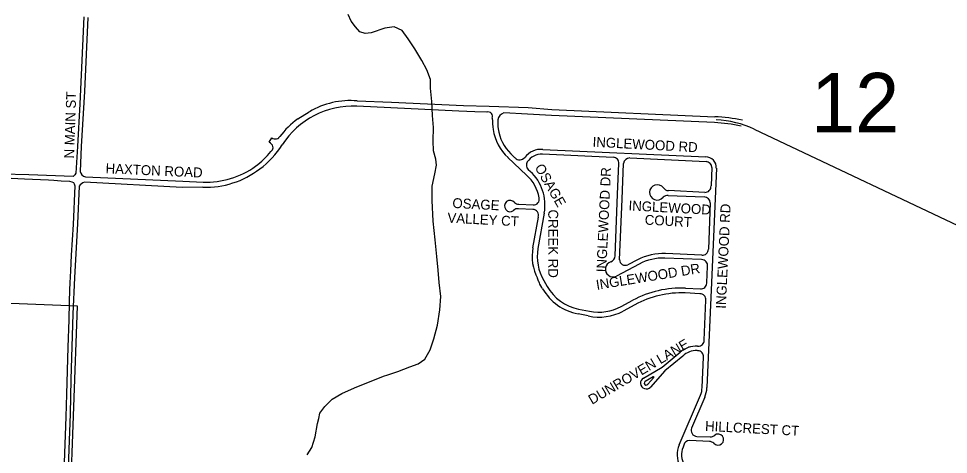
# Model space of a CAD drawing. Extents: x 0 to 712119, y 0 to 761125.
# Drawn here: x 655410 to 660107, y 719078 to 721281 of the extents above; entities that cross this region are included whole.
import ezdxf

# ---------------------------------------------------------------- set-up
doc = ezdxf.new("R2010")
doc.units = 0
for name, color, linetype in [('city boundary', 7, 'Continuous'), ('PAVED ROADS', 7, 'Continuous'), ('Priority 12', 7, 'Continuous'), ('stream or creek', 7, 'Continuous'), ('street names', 7, 'Continuous')]:
    doc.layers.add(name, color=color, linetype=linetype)

msp = doc.modelspace()

# ---------------------------------------------------------------- linework, layer by layer
at = {"layer": 'city boundary'}
msp.add_lwpolyline([(655669.9, 718809.5), (655706.8, 719827.3), (654357.9, 719881.8)], dxfattribs=at)
at = {"layer": 'PAVED ROADS'}
for points in [[(655739, 721290), (655719, 720850), (655706.5, 720634), (655699, 720499), (655694.5, 720491), (655685, 720482.5), (655461.5, 720491.5), (655324.5, 720495.5)], [(655759.5, 721286), (655742.1, 720912.5), (655726.5, 720634), (655720.5, 720509), (655720.5, 720509)], [(657774.5, 720808.5), (657715.5, 720810), (657634.4, 720812.6), (657290.5, 720830.7), (657118.6, 720838.4)], [(657121, 720865), (657294, 720859), (657657.5, 720841.6), (657787, 720839), (657983.4, 720831.6), (658103.1, 720821.8), (658927.3, 720785.1)], [(656820, 720775), (656878.5, 720810.5)], [(658925.9, 720755.2), (658101.7, 720791.8), (657980, 720798), (657860.5, 720804)], [(657832.8, 720724.4), (657832.8, 720724.4)], [(659059.8, 720737.6), (659059.8, 720737.6)], [(656682, 720651.7), (656675.3, 720655.6), (656689.5, 720677.8)], [(656713, 720674), (656713.1, 720673.5)], [(656724.4, 720679), (656724.1, 720679.4)], [(656690.5, 720615.5), (656693, 720618.5)], [(656696.4, 720627.1), (656695.9, 720627.1)], [(658057.4, 720620), (658881.4, 720582.9)], [(657975.9, 720490.4), (657882.2, 720578.4)], [(657897.2, 720597.2), (657917.6, 720576.6)], [(658414.2, 720579.7), (658055.9, 720595.7)], [(658497.7, 720576.6), (658882.7, 720558.9)], [(657984.2, 720518.7), (657995.1, 720508.5)], [(658423.4, 720082), (658435.6, 720392.8), (658442.8, 720548.4)], [(658445.9, 720062.5), (658458.3, 720368.2), (658466, 720549.2)], [(658934.8, 720524.5), (658910.6, 719947.8), (658887.1, 719415.6)], [(658912.1, 720527.9), (658908, 720435.1)], [(655372, 720474), (655440, 720471.5), (655560, 720466.5), (655587, 720464.5), (655625, 720461.5), (655667.5, 720458.5), (655679.5, 720455.5), (655687, 720452), (655690, 720445), (655694.5, 720435.5), (655685.5, 720240.5), (655676, 720086), (655672, 720006.5), (655669, 719945.5), (655667, 719909.5), (655664.5, 719847.5), (655663, 719758.5), (655659, 719621), (655652.5, 719382.5), (655648.5, 719268), (655640, 719037.5)], [(655747, 720481.5), (656239.5, 720458.5), (656341.5, 720455)], [(655715.5, 720434), (655707, 720246)], [(656341, 720428.5), (656236, 720428), (655742, 720453.5)], [(658691.1, 720387.2), (658873.3, 720380.2)], [(658876.3, 720402.5), (658692.7, 720411.3)], [(658007.5, 720316.4), (657935.9, 720319.4)], [(657937, 720343.4), (658009.7, 720339.8)], [(658904.2, 720349.1), (658894.6, 720115.3)], [(658008.2, 720122.7), (658035.5, 720277.3)], [(658065.5, 720297.8), (658033.8, 720118.2)], [(655707, 720246), (655692.5, 719970), (655683.5, 719788.5), (655674, 719457), (655670, 719283), (655663.5, 719103), (655652.5, 718790.5)], [(658861.6, 720085.4), (658678.5, 720093.4)], [(658545.3, 720040.3), (658429.9, 719979.8)], [(658537.3, 720062), (658487.5, 720036.9)], [(658860.2, 720062.7), (658675.2, 720070.6)], [(658886.8, 719943.5), (658887.1, 719947.1), (658890.9, 720028.4)], [(658038.3, 719950.2), (658031.1, 719968.1)], [(658057.1, 719915.7), (658053.6, 719922.2), (658043.6, 719938.5), (658040.7, 719945.3), (658040.2, 719946.3)], [(658062.5, 719957.6), (658062.6, 719957.5), (658080, 719927.3)], [(658778.8, 719918.2), (658854, 719914.9)], [(658453.5, 719825.5), (658512.7, 719857.4)], [(658852.1, 719890.5), (658778, 719894.4)], [(658873.4, 719655.1), (658881.9, 719858.4)], [(658239, 719812.9), (658294.6, 719801.8)], [(658523.7, 719834.7), (658463.9, 719802.7)], [(658287.7, 719777.8), (658236.1, 719788.8)], [(658839, 719625), (658842.3, 719624.9)], [(658566.6, 719464), (658661, 719519.9), (658751.8, 719594.9)], [(658765.4, 719575.2), (658674.9, 719500.3), (658602.4, 719418.3)], [(658841.4, 719602.2), (658837.3, 719602.9)], [(658862.9, 719416.1), (658869.4, 719570.1)], [(658615.8, 719470.7), (658575.4, 719446.9)], [(658588.9, 719432.8), (658619.1, 719467.4)], [(658747.1, 719127.2), (658854.4, 719377)], [(658876.3, 719366.7), (658809.7, 719211.4)], [(658900, 719143.7), (658799.5, 719148.4)], [(658836.6, 719168.9), (658903.8, 719166.3)], [(658769.9, 719124.3), (658766.8, 719114.6)]]:
    msp.add_lwpolyline(points, dxfattribs=at)
for centre, radius, start, end in [((657099.7, 720413.8), 425, 87.453, 147.4356), ((657086.5, 720451.9), 414.5, 85.2214, 120.1112), ((657781.1, 720786.3), 23.2, 337.6653, 106.513), ((657874.8, 720761.2), 45.1, 108.5093, 169.293), ((657123.9, 720379.2), 499, 127.5189, 142.2418), ((658367.4, 720794.1), 565.1, 181.6869, 187.4932), ((658050.2, 720758.1), 220, 177.0223, 188.8172), ((658891, 719970.9), 785, 77.5886, 87.453), ((658891, 719970.9), 815, 77.5886, 87.453), ((658050.2, 720758.1), 246, 188.8172, 226.945), ((658041.6, 720750.3), 210.4, 187.0615, 226.6709), ((656665.9, 720626.4), 30, 1.3917, 57.4356), ((656705.6, 720703), 30, 237.4356, 284.2723), ((656705.6, 720703), 30.5, 284.2723, 307.9845), ((656705.6, 720703), 30, 307.9845, 322.4722), ((656297.8, 720938.6), 508.5, 307.4535, 319.5116), ((656358.1, 720887.5), 455, 306.3774, 327.4356), ((652854.7, 723897.3), 5048.1, 319.3464, 319.451), ((656469.6, 720710.7), 241.7, 337.5602, 339.7524), ((658050.5, 720513.6), 106.7, 86.2687, 141.7038), ((657940.8, 720601), 33.7, 226.6432, 320.5817), ((658004.7, 720540.6), 30, 146.0338, 226.945), ((658052, 720508.7), 87, 87.453, 146.0338), ((658412.8, 720549.8), 30, 357.453, 87.453), ((658497.5, 720544.7), 31.8, 89.6023, 171.9003), ((658879.2, 720527.3), 55.6, 357.0957, 87.716), ((658880.7, 720527.6), 31.3, 0.632, 86.4397), ((655752, 720512.8), 31.7, 186.8993, 260.9789), ((656354.2, 720878.5), 450.2, 268.3219, 307.4553), ((656358.3, 720879.7), 425.1, 267.7325, 305.8045), ((657836, 720338.3), 233, 350.0009, 46.945), ((657845.2, 720344), 196.2, 8.9897, 48.2398), ((655753.5, 720410.1), 44.9, 104.876, 147.8189), ((658635.9, 720402.6), 38.9, 35.995, 320.2546), ((658693.8, 720443.4), 32, 214.138, 268.0243), ((658877.1, 720433.4), 31, 268.5427, 3.1849), ((658012.8, 720367), 27.3, 263.6518, 16.3992), ((658691.6, 720347.3), 40, 90.7379, 130.3845), ((658872.7, 720348.7), 31.4, 0.6587, 88.8932), ((657893.1, 720333.5), 28.7, 39.3126, 307.8684), ((657930.6, 720293.5), 26.5, 78.392, 138.7933), ((657933.6, 720367.1), 23.9, 220.0155, 278.0732), ((658006.6, 720286.1), 30.2, 343.0046, 88.2786), ((658245.5, 720078.9), 241.3, 169.5273, 207.3145), ((658267.2, 720077.1), 237, 170.0009, 210.26), ((658667.4, 719810), 283.6, 87.7709, 117.3212), ((658864.6, 720115.2), 30, 264.3855, 0.1331), ((658412.6, 720014.5), 38.8, 106.866, 296.5494), ((658393.6, 720080.5), 29.9, 285.0116, 2.8228), ((658474.7, 720062.7), 28.8, 180.2868, 296.5504), ((658665.3, 719818.8), 251.9, 87.7592, 118.4548), ((658859.5, 720031.2), 31.5, 354.9421, 88.811), ((658009.6, 719933.7), 33.1, 22.428, 29.9273), ((658856.2, 719945.5), 30.7, 266.0318, 356.2404), ((658284.7, 720047), 262.7, 209.9772, 259.3301), ((658285.5, 720045.3), 237, 209.8605, 258.6802), ((658756, 719405.7), 513, 87.453, 118.3063), ((658760.2, 719399.3), 495.5, 87.9453, 118.5111), ((658851.8, 719860.3), 30.1, 356.3746, 89.5291), ((658341.9, 720029.9), 257.9, 257.8574, 298.2215), ((658341.1, 720034.2), 237, 258.6802, 298.3063), ((658836.1, 719492.3), 132.8, 88.7509, 129.4066), ((658843.7, 719654.6), 29.7, 267.2642, 1.0025), ((658835.1, 719501.8), 101.2, 88.7336, 133.4803), ((658840.3, 719572.9), 29.3, 354.4316, 87.7917), ((658581.2, 719438.5), 29.3, 119.7646, 316.3221), ((658580.6, 719438.4), 10, 121.1344, 326.2482), ((658587.6, 719434), 1.84, 318.0341, 318.0349), ((658592.6, 719429.5), 4.94, 138.0335, 138.0343), ((658617.3, 719468.9), 2.32, 320.0148, 129.7748), ((658767.4, 719416.3), 95.5, 335.6904, 359.8778), ((658756.4, 719418.8), 130.7, 336.5414, 358.6345), ((658838, 719199.5), 30.7, 157.2387, 267.3123), ((658797.9, 719120.1), 28.3, 86.8113, 171.5054), ((658895.5, 719100.4), 43.5, 52.1913, 84.0973), ((658904.7, 719197.3), 31, 268.3454, 314.3285), ((658943.6, 719152.9), 28.1, 220.351, 127.8235), ((658857.2, 719077.7), 120.8, 155.8158, 262.3149), ((658855.2, 719076.7), 96.2, 156.7971, 267.0436)]:
    msp.add_arc(centre, radius, start, end, dxfattribs=at)
at = {"layer": 'Priority 12'}
msp.add_lwpolyline([(659125.9, 720721.7), (660280.2, 720176.1)], dxfattribs=at)
msp.add_arc((658912.3, 720269.6), 500, 64.701, 87.4404, dxfattribs=at)
at = {"layer": 'stream or creek'}
msp.add_lwpolyline([(656867.5, 719076), (656890.6, 719112.8), (656908.5, 719167.5), (656920.1, 719233.7), (656925.7, 719259.2), (656931.7, 719286.3), (656956.9, 719321), (656994.7, 719356.8), (657042.1, 719385.2), (657107.3, 719414.6), (657185.1, 719447.2), (657257.6, 719475.6), (657269.5, 719479.4), (657326, 719497.7), (657387, 719520.8), (657429.1, 719536.6), (657462.7, 719559.7), (657489, 719607.1), (657506.9, 719662.8), (657525.8, 719732.2), (657538.4, 719808.9), (657543.7, 719876.2), (657535.3, 719946.7), (657528.9, 720009.8), (657522.6, 720078.1), (657514.2, 720163.3), (657504.7, 720257.9), (657498.4, 720362), (657499.5, 720434.6), (657512.1, 720495.6), (657521.6, 720539.8), (657518.4, 720570.3), (657505.8, 720612.3), (657503.7, 720663.9), (657505.8, 720730.1), (657500.6, 720791.1), (657497.4, 720862.6), (657491.1, 720929.9), (657490, 720974), (657472.2, 721021.4), (657446.9, 721068.7), (657412.2, 721128.6), (657377.5, 721179.1), (657348.1, 721220.1), (657307, 721240.1), (657260.8, 721232.7), (657191.4, 721209.6), (657160.9, 721206.4), (657133.5, 721213.8), (657111.5, 721239), (657090.4, 721267.7), (657075, 721301.6)], dxfattribs=at)

# ---------------------------------------------------------------- texts
at = {"layer": 'Priority 12'}
msp.add_text('12', height=300, dxfattribs=at).set_placement((659412.8, 720706.3))
at = {"layer": 'street names'}
for s, rotation, p in [('N MAIN ST', 88.0618, (655689.6, 720573.2)), ('INGLEWOOD RD', 356.9838, (658308.7, 720633.4)), ('HAXTON ROAD', 357.4674, (655848.4, 720499.1)), ('OSAGE', 300, (658015.5, 720529)), ('INGLEWOOD DR', 87.3557, (658378.4, 719997.9)), ('OSAGE', 356.9838, (657600.4, 720324.3)), ('INGLEWOOD', 356.9838, (658490.2, 720311.6)), ('INGLEWOOD RD', 87.3557, (658982.4, 719813.7)), ('VALLEY CT', 356.9838, (657575.3, 720249.8)), ('CREEK RD', 270, (658085.6, 720316.1)), ('COURT', 356.9838, (658572.1, 720239.8)), ('INGLEWOOD DR', 9.2672, (658331.3, 719909.8)), ('DUNROVEN LANE', 30.6486, (658306.8, 719328.5)), ('HILLCREST CT', 356.9838, (658876.9, 719197.2))]:
    msp.add_text(s, height=50, rotation=rotation, dxfattribs=at).set_placement(p)

doc.saveas('drawing.dxf')
